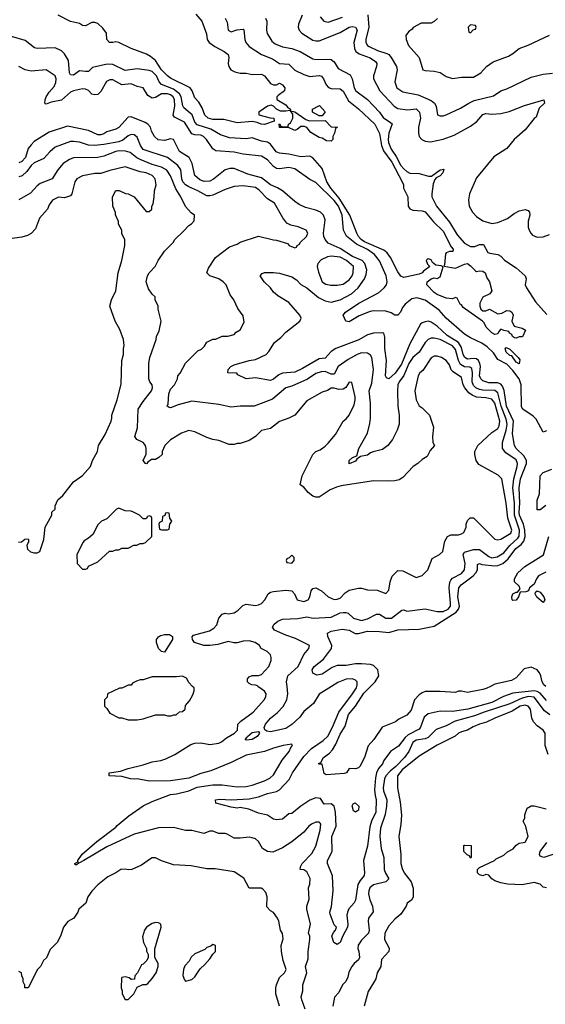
# Model space of a CAD drawing. Header units: inches. Extents: x 2348352 to 2479776, y 460422 to 613655.
# Tile 365 of 590: x 2423895 to 2427363, y 527901 to 534400. Entities that reach past the tile are written whole.
import ezdxf

# ---------------------------------------------------------------- set-up
doc = ezdxf.new("R2010")
doc.units = ezdxf.units.IN
doc.header["$MEASUREMENT"] = 0
doc.layers.add('C4522', color=7, linetype='Continuous')
doc.layers.add('C4523', color=7, linetype='Continuous')

msp = doc.modelspace()

# ---------------------------------------------------------------- linework, layer by layer
at = {"layer": 'C4522', "color": 4}
for points, elevation in [([(2425779, 527870), (2425756, 527930), (2425752.7, 527950), (2425762.7, 527990), (2425763.7, 528030), (2425789.3, 528110), (2425781.2, 528150), (2425798.6, 528201.4), (2425799.3, 528250), (2425809.2, 528330), (2425809, 528350), (2425801.2, 528370), (2425813.2, 528430), (2425789, 528530), (2425789.2, 528550), (2425804.7, 528595.3), (2425801.2, 528670), (2425810, 528694), (2425812.3, 528732.3), (2425790, 528775.3), (2425770, 528788.7), (2425746, 528790), (2425748, 528808), (2425759, 528830), (2425823.3, 528896.7), (2425850, 528944.7), (2425878.4, 529050), (2425882.7, 529090), (2425877.6, 529097.6), (2425870, 529102.7), (2425850, 529102.9), (2425820.7, 529090), (2425803.2, 529076.8), (2425770, 529037), (2425690, 528972.7), (2425630, 528933.2), (2425565.6, 528905.6), (2425529.2, 528909.2), (2425498, 528930), (2425470, 528975.3), (2425450, 528994), (2425430, 529001.2), (2425410, 529005.2), (2425350, 528997.2), (2425310, 528999), (2425264.7, 529024.7), (2425250, 529029), (2425210, 529029), (2425170, 529045.2), (2425150, 529045.2), (2425110, 529029.5), (2425031.1, 529048.9), (2424990, 529049), (2424910, 529069), (2424810, 529066), (2424650, 529025.2), (2424470, 528940.9), (2424318, 528850), (2424290, 528835.3), (2424282, 528838), (2424282, 528830), (2424270, 528822), (2424262, 528822), (2424258, 528830), (2424279, 528841), (2424279, 528850), (2424308, 528892), (2424403.3, 528976.7), (2424528.7, 529070), (2424538, 529082), (2424615.5, 529144.5), (2424710, 529211), (2424770, 529241), (2424890, 529286.8), (2424930, 529290.8), (2425010, 529311), (2425066, 529334), (2425170, 529350.7), (2425230, 529350.5), (2425330, 529337.6), (2425390, 529338.7), (2425430, 529346.7), (2425510, 529377.1), (2425545.8, 529394.2), (2425570, 529416), (2425627.5, 529512.5), (2425674, 529570), (2425683.1, 529596.9), (2425695.3, 529610), (2425690, 529618), (2425634, 529610), (2425570, 529592.3), (2425510, 529569.4), (2425390, 529545.2), (2425290, 529497.2), (2425156.8, 529443.2), (2425090, 529424), (2425010, 529394), (2424890, 529376), (2424750, 529374.5), (2424670, 529389.3), (2424650, 529386.6), (2424626, 529390), (2424570, 529404), (2424486, 529410), (2424486, 529430), (2424559.3, 529440.7), (2424610, 529458.8), (2424710, 529481), (2424770, 529502.8), (2424826, 529510), (2424858.6, 529521.4), (2424918, 529550), (2425024.7, 529615.3), (2425050, 529626), (2425090, 529627.3), (2425150, 529615.5), (2425210, 529626), (2425226.5, 529633.5), (2425259.4, 529660.6), (2425313.2, 529690), (2425332.7, 529710), (2425334, 529750), (2425353.2, 529770), (2425436, 529830), (2425509, 529910), (2425519, 529930), (2425522, 529950), (2425510, 529968), (2425467.3, 530000)], 72), ([(2424594, 530000), (2424570, 529988), (2424552.7, 529987.3), (2424474, 529950), (2424471.6, 529928.4), (2424454, 529910), (2424454, 529870), (2424470, 529854), (2424490, 529822), (2424550, 529792), (2424570, 529791.3), (2424610, 529778), (2424670, 529778), (2424710, 529786), (2424790, 529811.3), (2424850, 529811.3), (2424870, 529804.7), (2424894.6, 529805.4), (2424912.7, 529812.7), (2424927.3, 529812.7), (2424950, 529832), (2424970, 529834), (2424986, 529850), (2424990, 529874), (2425016.4, 529903.6), (2425036.4, 529943.6), (2425046, 529970), (2425046, 529990), (2425036, 530000)], 76), ([(2427370, 529906), (2427330, 529955.4), (2427310, 529966.2), (2427289.8, 529969.8), (2427150, 529955.1), (2427087.3, 529932.7), (2427010, 529893), (2426852, 529850), (2426750, 529834), (2426670, 529837.2), (2426590, 529819.3), (2426563.7, 529796.3), (2426540.4, 529730), (2426530, 529717), (2426459.2, 529680.8), (2426438, 529662), (2426395.4, 529604.6), (2426342, 529570), (2426298.8, 529510), (2426290, 529489), (2426262.8, 529457.2), (2426250.3, 529429.7), (2426242.8, 529397.2), (2426237, 529317), (2426239.9, 529279.9), (2426248, 529250), (2426244, 529170), (2426217.1, 529110), (2426206.2, 529073.8), (2426190, 528946), (2426162.8, 528850), (2426170.8, 528770), (2426167.5, 528752.5), (2426140.6, 528719.4), (2426127.2, 528692.8), (2426110, 528588), (2426101, 528570), (2426067.7, 528532.3), (2426057.3, 528510), (2426053.4, 528490), (2426060.7, 528430), (2426058.8, 528410), (2426027.1, 528352.9), (2426010, 528308.7), (2425990, 528295.3), (2425968.7, 528310), (2425955.3, 528350), (2425964.7, 528375.3), (2425978, 528390), (2425986, 528410), (2425970, 528426), (2425944, 528496), (2425942, 528510), (2425952.5, 528547.5), (2425964.5, 528650), (2425958, 528750), (2425926, 528830), (2425926.6, 528850), (2425956.2, 528910), (2425954, 529010), (2425982.7, 529077.3), (2425978, 529170), (2425969, 529210), (2425950, 529225.2), (2425903.1, 529223.1), (2425880.4, 529260.4), (2425850, 529265.2), (2425810, 529249.3), (2425750, 529209.3), (2425690, 529161.2), (2425670, 529159), (2425630, 529124), (2425590, 529119), (2425570, 529124), (2425529.1, 529149.1), (2425470, 529164), (2425406, 529190), (2425350, 529199.3), (2425330, 529196), (2425290, 529202.7), (2425190, 529229), (2425188, 529250), (2425215.9, 529255.9), (2425290, 529250.7), (2425410, 529258), (2425470, 529270.6), (2425530, 529293.4), (2425590, 529306.8), (2425610, 529316), (2425674, 529386), (2425695.1, 529430), (2425770, 529537.3), (2425821.2, 529590), (2425897.4, 529642.6), (2425928.1, 529671.9), (2425958.4, 529730), (2426000.7, 529830), (2426091.8, 529950), (2426117, 529990), (2426119.8, 530000)], 68), ([(2425952.5, 530000), (2425870, 529949), (2425833, 529887), (2425770, 529833.6), (2425743.1, 529796.9), (2425690, 529747.3), (2425650, 529721.6), (2425550, 529699.3), (2425524.7, 529704.7), (2425513.6, 529713.6), (2425508.7, 529728.7), (2425517.2, 529750), (2425549.7, 529790.3), (2425594, 529826), (2425634, 529866), (2425658, 529910), (2425665.1, 529950), (2425658.9, 530000)], 68), ([(2427001, 530000), (2426973.7, 529986.3), (2426950, 529979.5), (2426850, 529959), (2426810, 529968.7), (2426790, 529968.7), (2426770, 529959), (2426670, 529967), (2426570, 529965.1), (2426550, 529956.9), (2426530, 529942.9), (2426500.5, 529910), (2426477.3, 529842.7), (2426450, 529809), (2426396.9, 529783.1), (2426374.4, 529765.6), (2426286, 529730), (2426231.3, 529650), (2426193.4, 529606.6), (2426170.4, 529529.6), (2426138.8, 529470), (2426130, 529462.7), (2426110, 529456), (2426070, 529458), (2426051.3, 529430), (2426036.3, 529423.7), (2425916.4, 529416.4), (2425904, 529424), (2425890, 529486), (2425870, 529486), (2425866, 529490), (2425882, 529498), (2425899, 529530), (2425940.2, 529559.8), (2425958, 529582), (2425981.2, 529618.8), (2426010, 529684), (2426043.5, 529736.5), (2426065.4, 529814.6), (2426110.7, 529869.3), (2426165.2, 529954.8), (2426210.7, 530000)], 64), ([(2427392.8, 529812.8), (2427358.3, 529838.3), (2427290, 529929.6), (2427252.5, 529932.5), (2427210, 529922.6), (2427130, 529883.9), (2426958.8, 529830), (2426895.3, 529804.7), (2426769.1, 529770.9), (2426710, 529739.6), (2426643.9, 529716.1), (2426590, 529662), (2426570, 529654), (2426510, 529643.7), (2426490, 529629), (2426461.6, 529570), (2426434.4, 529530), (2426377, 529470), (2426339.5, 529440.5), (2426310.4, 529410), (2426301.3, 529390), (2426294, 529330), (2426295.3, 529310), (2426316.5, 529250), (2426316, 529210), (2426306.7, 529153.3), (2426276.7, 529063.3), (2426270.4, 529010), (2426280.5, 528930), (2426297.1, 528870), (2426300.7, 528790), (2426307.7, 528767.7), (2426331.3, 528730), (2426310, 528709), (2426230, 528689.4), (2426205.5, 528670), (2426198, 528650), (2426197.1, 528630), (2426205.5, 528590), (2426223, 528550), (2426227.5, 528512.5), (2426197.3, 528470), (2426194, 528450), (2426201, 528390), (2426196, 528370), (2426150, 528325.2), (2426128.3, 528291.7), (2426126, 528270), (2426133, 528250), (2426136.3, 528210), (2426130, 528195.3), (2426101, 528170), (2426086, 528150), (2426067.5, 528112.5), (2426059.8, 528080.2), (2426047.3, 528052.7), (2426026, 528030), (2426001, 527979), (2425971.1, 527948.9), (2425961, 527890)], 72), ([(2427382, 529550), (2427362.9, 529610), (2427362, 529690), (2427349, 529710), (2427310, 529739.3), (2427286.2, 529766.2), (2427275.1, 529790), (2427266, 529850), (2427250, 529869.2), (2427230, 529875.1), (2427198, 529870), (2427144.2, 529835.8), (2427029.1, 529790.9), (2426976.2, 529763.8), (2426929, 529751), (2426887.4, 529732.6), (2426850.3, 529709.7), (2426810, 529699.5), (2426791, 529690), (2426768.2, 529671.8), (2426650, 529612), (2426530, 529539.6), (2426418.4, 529450), (2426388.2, 529410), (2426387.3, 529330), (2426405.4, 529234.6), (2426414, 529150), (2426410.7, 529090), (2426397.3, 529010), (2426410.7, 528890), (2426410.8, 528830), (2426418, 528798), (2426431, 528770), (2426478, 528710), (2426491.6, 528668.4), (2426491.3, 528610), (2426482, 528590), (2426451.1, 528568.9), (2426444.7, 528550), (2426410, 528495.3), (2426370, 528464), (2426330, 528419), (2426304, 528370), (2426302, 528330), (2426332.5, 528272.5), (2426330.6, 528250), (2426282.4, 528197.6), (2426278, 528150), (2426254, 528110), (2426244, 528070), (2426230, 528042), (2426194.9, 527985.1), (2426167.3, 527890)], 76), ([(2427370, 528669), (2427350, 528675.3), (2427330, 528694), (2427290, 528705.2), (2427210, 528689.2), (2427114.6, 528694.6), (2427070, 528702), (2427030, 528715.3), (2427009.3, 528729.3), (2426990, 528753.2), (2426970, 528757.2), (2426950, 528749), (2426930, 528755.3), (2426915.3, 528770), (2426915.3, 528790), (2426930, 528804.7), (2427028, 528850), (2427039, 528861), (2427090, 528886), (2427112.9, 528907.1), (2427152, 528928), (2427170, 528951.3), (2427190, 528964.7), (2427230, 528971), (2427249.2, 529010), (2427234.6, 529074.6), (2427218, 529110), (2427228, 529130), (2427228.9, 529151.1), (2427243.1, 529196.9), (2427268.9, 529211.1), (2427290, 529211.3), (2427368.4, 529191.6)], 76), ([(2427425.2, 528894.8), (2427354, 528870), (2427330, 528878), (2427324, 528890), (2427329, 528910), (2427374, 528970)], 72), ([(2425608.7, 527890), (2425584, 527970), (2425584, 528010), (2425589, 528030), (2425610, 528078), (2425642, 528110), (2425653.2, 528130), (2425633.2, 528190), (2425622.7, 528250), (2425621.2, 528290), (2425633.6, 528333.6), (2425629.1, 528369.1), (2425615.3, 528390), (2425604, 528450), (2425595.3, 528470), (2425570, 528508), (2425550, 528518), (2425525.6, 528545.6), (2425529, 528610), (2425519.3, 528639.3), (2425500.4, 528660.4), (2425488.4, 528668.4), (2425410, 528668), (2425372.9, 528732.9), (2425310, 528775.3), (2425185.4, 528794.6), (2425130, 528795.3), (2425025.4, 528814.6), (2424910, 528822), (2424830, 528848), (2424790, 528868), (2424770, 528868), (2424758, 528862), (2424699.8, 528820.2), (2424634, 528790), (2424610, 528788), (2424590, 528794), (2424562, 528790), (2424530, 528768), (2424476.9, 528743.1), (2424410.9, 528689.1), (2424370, 528648), (2424344.7, 528610), (2424330.9, 528569.1), (2424284.7, 528530), (2424278, 528510), (2424252, 528470), (2424211.6, 528448.4), (2424184.7, 528410), (2424164.7, 528350), (2424142, 528310), (2424096.9, 528263.1), (2424070.9, 528209.1), (2424052, 528190), (2424032, 528150), (2424012, 528130), (2423950.7, 528009.3), (2423928.7, 528010), (2423928.4, 528028.4), (2423918, 528050), (2423918, 528070), (2423908, 528090), (2423906, 528110), (2423890, 528118)], 76)]:
    msp.add_lwpolyline(points, dxfattribs=dict(at, elevation=elevation))
for points, elevation in [([(2425390, 529645.2), (2425382, 529650), (2425396.5, 529663.5), (2425397.2, 529670), (2425430, 529695.5), (2425470, 529702), (2425478, 529690), (2425461, 529670), (2425430, 529649.7)], 68), ([(2426110, 529168.7), (2426098, 529178), (2426089.3, 529210.7), (2426096.4, 529223.6), (2426108, 529232), (2426133.4, 529210), (2426130, 529182)], 64), ([(2426870, 528866), (2426862, 528882), (2426847.3, 528887.3), (2426826, 528910), (2426826, 528950), (2426830, 528952), (2426874, 528950), (2426874, 528870)], 76), ([(2424790, 528442), (2424770, 528435.3), (2424732, 528410), (2424718, 528390), (2424706.4, 528346.4), (2424712, 528310), (2424732, 528270), (2424732.7, 528252.7), (2424742, 528230), (2424742, 528210), (2424734, 528190), (2424710, 528166), (2424698, 528162), (2424671.6, 528108.4), (2424654, 528090), (2424652.7, 528067.3), (2424630, 528066), (2424616.4, 528076.4), (2424590, 528082), (2424570, 528078), (2424566.8, 528073.2), (2424564.7, 528010), (2424572, 527990), (2424572, 527970), (2424590, 527934), (2424610, 527934), (2424648, 527970), (2424670, 528014), (2424708.4, 528031.6), (2424730, 528032), (2424740.4, 528039.6), (2424770, 528072), (2424795.3, 528110), (2424808, 528150), (2424808, 528170), (2424786, 528210), (2424787.3, 528267.3), (2424828, 528410), (2424826, 528430), (2424810, 528438)], 84), ([(2425170, 528295.3), (2425156, 528284), (2425130, 528275.3), (2425116, 528264), (2425050, 528234), (2425027.5, 528212.5), (2425014, 528186), (2424984.5, 528155.5), (2424976, 528130), (2424972, 528092), (2424982, 528062), (2424990, 528054), (2425030, 528064.7), (2425050, 528082), (2425085.2, 528134.8), (2425116.5, 528163.5), (2425150, 528202), (2425168.7, 528231.3), (2425188, 528250), (2425186, 528290)], 84)]:
    msp.add_lwpolyline(points, close=True, dxfattribs=dict(at, elevation=elevation))
at = {"layer": 'C4523', "color": 4}
for points, elevation in [([(2425250.8, 534410), (2425263.5, 534383.5), (2425271.3, 534330), (2425290, 534318.8), (2425327.8, 534332.2), (2425370, 534338), (2425374, 534334), (2425381.6, 534270), (2425388.2, 534250), (2425410, 534224), (2425490.6, 534170.6), (2425562, 534142), (2425610, 534110.7), (2425670, 534106.8), (2425710, 534066.8), (2425770, 534037.3), (2425810, 534024.9), (2425870, 534030.7), (2425887.3, 534027.3), (2425900.7, 534010), (2425916.3, 533970), (2425932.3, 533952.3), (2425950, 533945.3), (2426010, 533943), (2426028.7, 533928.7), (2426064.7, 533864.7), (2426131.5, 533811.5), (2426237.6, 533710), (2426268.7, 533648.7), (2426282, 533570), (2426294.8, 533534.8), (2426350, 533460.5), (2426419.1, 533330), (2426427.3, 533310), (2426428.3, 533288.3), (2426456.3, 533230), (2426458, 533170), (2426470, 533152), (2426490, 533142.8), (2426550, 533138.8), (2426570, 533130.8), (2426626.2, 533066.2), (2426690, 533004.7), (2426741.1, 532901.1), (2426755.3, 532884.7), (2426754, 532870), (2426730, 532869), (2426710, 532862), (2426704.5, 532855.5), (2426698.8, 532781.2), (2426694, 532774), (2426770, 532761), (2426830, 532786.8), (2426850, 532790.6), (2426870, 532776), (2426902, 532742), (2426910, 532738), (2426930, 532742.8), (2426950, 532740.7), (2426966, 532730), (2426977.3, 532697.3), (2426994.8, 532670), (2427010.5, 532610), (2426998, 532590), (2426951.3, 532568.7), (2426943.6, 532556.4), (2426931.3, 532528.7), (2426931, 532510), (2426938.8, 532490), (2426950, 532478.8), (2426970, 532478.8), (2426994, 532490), (2427050, 532458), (2427076.5, 532463.5), (2427110, 532481), (2427130, 532478), (2427142, 532470), (2427152, 532450), (2427142, 532410), (2427158, 532378), (2427210, 532364.7), (2427232, 532350), (2427212.7, 532307.3), (2427190, 532306), (2427170, 532298), (2427160.4, 532300.4), (2427146, 532310), (2427142, 532322), (2427126, 532330), (2427122, 532342), (2427090, 532348), (2427070, 532358), (2427056.9, 532343.1), (2427050, 532326), (2427030, 532322), (2427010, 532334), (2426974, 532370), (2426959.3, 532399.3), (2426949, 532410), (2426820.9, 532500.9), (2426810, 532518), (2426802, 532522), (2426782, 532562), (2426770, 532566), (2426750, 532558), (2426710, 532562), (2426650, 532586), (2426630, 532599), (2426582, 532650), (2426584, 532670), (2426609.5, 532690.5), (2426630, 532696), (2426650, 532691.3), (2426670, 532702), (2426688.9, 532768.9), (2426675.1, 532775.1), (2426640.1, 532780.1), (2426618, 532798), (2426610, 532815.1), (2426590, 532822), (2426582.8, 532817.2), (2426578, 532810), (2426586, 532786), (2426602, 532770), (2426559.1, 532740.9), (2426550, 532729.2), (2426530, 532720.9), (2426430, 532698), (2426410, 532708), (2426390, 532735.3), (2426342, 532830), (2426320.5, 532860.5), (2426298, 532878), (2426170, 532934.8), (2426148.2, 532950), (2426131.1, 532970), (2426119.1, 532990), (2426072.6, 533110), (2426003, 533223), (2425947.9, 533287.9), (2425921.5, 533330), (2425890, 533418), (2425830, 533489.2), (2425810, 533499.3), (2425750, 533495.1), (2425670, 533512.7), (2425610, 533518), (2425588.2, 533528.2), (2425550, 533579), (2425530, 533592.7), (2425490, 533599.3), (2425430, 533620.9), (2425390, 533614.5), (2425280.1, 533620.1), (2425220.1, 533640.1), (2425157, 533677), (2425065.3, 533705.3), (2425050, 533724), (2425032.3, 533772.3), (2424978, 533818), (2424971.5, 533831.5), (2424960.4, 533890), (2424948.4, 533910), (2424910, 533941.5), (2424830, 533972), (2424815.6, 533990), (2424797.6, 534030), (2424770, 534057), (2424750, 534063.7), (2424670, 534075.1), (2424590, 534064.5), (2424510, 534103.7), (2424473.2, 534106.8), (2424375.3, 534084.7), (2424350, 534059), (2424330, 534057.2), (2424290, 534062.7), (2424250, 534034), (2424230, 534035.3), (2424223.7, 534050), (2424216.2, 534130), (2424190, 534174), (2424170, 534194), (2424130, 534213.2), (2424010, 534209.2), (2423993.6, 534213.6), (2423930, 534262), (2423842, 534290)], 52), ([(2425057.5, 534437.5), (2425097.3, 534390), (2425127.1, 534307.1), (2425131.3, 534270), (2425144.7, 534250), (2425182, 534222), (2425244.7, 534190), (2425271, 534170), (2425274.8, 534150), (2425270.8, 534110), (2425274.8, 534090), (2425288, 534068), (2425315.2, 534055.2), (2425350, 534047.7), (2425390, 534047.3), (2425430, 534037.3), (2425490, 534040.5), (2425510.4, 534030.4), (2425550, 533978.8), (2425570, 533970.8), (2425589.1, 533970.9), (2425610, 533981), (2425630, 533971), (2425644.7, 533950), (2425642, 533930), (2425599.6, 533900.4), (2425592, 533890), (2425592.7, 533872.7), (2425650, 533838), (2425662.8, 533822.8), (2425682, 533810), (2425679.6, 533800.4), (2425650, 533795.3), (2425616.4, 533796.4), (2425590, 533808.7), (2425570, 533828.7), (2425555.3, 533835.3), (2425530, 533829.2), (2425472, 533790), (2425472.7, 533772.7), (2425548.4, 533751.6), (2425571.1, 533751.1), (2425574, 533730), (2425510, 533707.3), (2425488, 533710), (2425462, 533722), (2425430, 533729), (2425330, 533719.5), (2425241.2, 533741.2), (2425170, 533741.6), (2425139, 533750), (2425116, 533770), (2425098.9, 533818.9), (2425076.2, 533856.2), (2425050, 533884), (2425033.2, 533930), (2425019, 533950), (2424890, 534014), (2424870, 534029.6), (2424831.5, 534070), (2424791, 534131), (2424758, 534158), (2424732.1, 534172.1), (2424629.5, 534209.5), (2424550, 534248.7), (2424530, 534254), (2424510, 534249), (2424488, 534250), (2424469.2, 534269.2), (2424468.7, 534310), (2424443.2, 534343.2), (2424410, 534374), (2424390, 534381.2), (2424370, 534381.2), (2424330, 534359), (2424310, 534362), (2424290, 534375.3), (2424230, 534389), (2424149.1, 534429.1)], 48), ([(2425518, 534410), (2425526, 534390), (2425522.8, 534330), (2425528.1, 534308.1), (2425558.7, 534258.7), (2425581.3, 534241.3), (2425630, 534220.3), (2425690, 534210.4), (2425744.7, 534190), (2425830, 534142), (2425850, 534137), (2425920.5, 534140.5), (2425950, 534137.3), (2425970, 534122.8), (2425997.1, 534077.1), (2426075.1, 534035.1), (2426088.2, 534010), (2426102, 533950), (2426112.7, 533930), (2426190, 533873), (2426268.6, 533788.6), (2426293.4, 533753.4), (2426342.4, 533722.4), (2426351.9, 533711.9), (2426331.5, 533650), (2426325.5, 533610), (2426327.9, 533590), (2426345.9, 533545.9), (2426378.1, 533498.1), (2426410, 533438.4), (2426430, 533416.4), (2426450, 533397.1), (2426470, 533386.4), (2426530, 533384), (2426592.5, 533367.5), (2426612.7, 533367.3), (2426669.2, 533410), (2426692.8, 533412.8), (2426686.8, 533390), (2426670.4, 533370), (2426643, 533357), (2426634.6, 533345.4), (2426624.1, 533315.9), (2426613.4, 533250), (2426615.5, 533230), (2426644.4, 533170), (2426730, 533063), (2426781.1, 532981.1), (2426830, 532926), (2426870, 532902), (2426897.1, 532902.9), (2426930, 532916.4), (2426955.2, 532915.2), (2426984.5, 532864.5), (2426998, 532858), (2427050, 532850.6), (2427070, 532838.8), (2427093.4, 532813.4), (2427170, 532762.8), (2427231, 532710), (2427236, 532690), (2427231.1, 532651.1), (2427238, 532630), (2427298, 532538), (2427373.7, 532453.7)], 56), ([(2425759.3, 534430), (2425735.5, 534370), (2425733.4, 534350), (2425739.1, 534330), (2425757.3, 534310), (2425830, 534264.6), (2425850, 534259.5), (2425870, 534261.1), (2426010, 534314.9), (2426070, 534351.7), (2426090, 534354.9), (2426110.7, 534350), (2426121.6, 534330), (2426099.3, 534250), (2426103.8, 534210), (2426113, 534190), (2426133.9, 534173.9), (2426208, 534148), (2426243.4, 534123.4), (2426250.6, 534110), (2426248.5, 534090), (2426228.5, 534030), (2426228.5, 534010), (2426272, 533930), (2426364.9, 533830), (2426390, 533814.9), (2426454, 533806), (2426510, 533812.7), (2426534, 533790), (2426539.1, 533750), (2426526.4, 533690), (2426525.5, 533650), (2426530.7, 533630), (2426548.3, 533608.3), (2426570, 533597.3), (2426606.3, 533593.7), (2426690, 533610.7), (2426762, 533638), (2426870, 533696.3), (2426911.7, 533728.3), (2426950, 533774), (2426970, 533780.7), (2427010, 533777.3), (2427070, 533780.7), (2427125.6, 533794.4), (2427226.8, 533833.2), (2427354, 533870), (2427358, 533850), (2427323.4, 533816.6), (2427303.5, 533756.5), (2427290, 533748.7), (2427230, 533674), (2427158.8, 533610), (2427110, 533549), (2427024.1, 533495.9), (2426910, 533357.2), (2426862, 533250), (2426856.3, 533210), (2426860.7, 533170), (2426882.8, 533130), (2426910, 533100.7), (2426950, 533073.4), (2427010, 533054), (2427050, 533062.4), (2427112.7, 533087.3), (2427158.6, 533121.4), (2427190, 533138), (2427230, 533146.8), (2427250, 533141), (2427258.8, 533130), (2427260.7, 533110), (2427250.6, 533069.4), (2427250.7, 533030), (2427257.3, 533010), (2427266.8, 532990), (2427278.5, 532978.5), (2427310, 532964.9), (2427350, 532967.7), (2427390, 532982)], 64), ([(2425878, 534418), (2425902, 534390), (2425930, 534384), (2426024.1, 534415.9)], 68), ([(2426191.3, 534431.3), (2426199.5, 534350), (2426178, 534270), (2426179.1, 534250), (2426190.4, 534230.4), (2426202, 534222), (2426255.8, 534195.8), (2426317.5, 534177.5), (2426330.6, 534170), (2426345.5, 534150), (2426381, 534090), (2426386, 534070), (2426370.8, 533990), (2426382.8, 533950), (2426424.1, 533924.1), (2426523.5, 533903.5), (2426610, 533866.8), (2426631, 533850), (2426644, 533830), (2426651.3, 533771.3), (2426670, 533764.7), (2426690, 533766), (2426710, 533771), (2426804.7, 533815.3), (2426858, 533850), (2426894.2, 533865.8), (2427021.5, 533898.5), (2427070, 533930.8), (2427110, 533944), (2427270, 534021), (2427350, 534041), (2427410, 534046)], 68), ([(2426651.1, 534408.9), (2426630, 534388), (2426610, 534378), (2426543.6, 534376.4), (2426491.6, 534348.4), (2426483.6, 534336.4), (2426459.6, 534320.4), (2426443.6, 534296.4), (2426444.7, 534270), (2426461, 534230), (2426530.5, 534150.5), (2426554, 534070), (2426570, 534064.7), (2426630, 534061), (2426670, 534051), (2426710, 534024.7), (2426750, 534012), (2426810, 534021), (2426890, 534021), (2426938, 534050), (2426975.3, 534090), (2427018.6, 534121.4), (2427120.2, 534159.8), (2427150, 534176), (2427190, 534210.8), (2427250, 534230.8), (2427390, 534298)], 72), ([(2427370, 531686), (2427350, 531678), (2427302.7, 531762.7), (2427283.7, 531783.7), (2427216, 531830), (2427205.2, 531845.2), (2427203, 531990), (2427189.7, 532030), (2427150, 532083.6), (2427110, 532127.3), (2427050, 532157), (2427021.7, 532201.7), (2426980, 532240), (2426945.3, 532265.3), (2426870, 532299.7), (2426830, 532325.3), (2426710, 532429.7), (2426663.6, 532483.6), (2426570, 532547.8), (2426515.9, 532564.1), (2426482.8, 532557.2), (2426437.6, 532522.4), (2426420.3, 532499.7), (2426407.3, 532470), (2426390, 532449), (2426370, 532449.2), (2426346, 532466), (2426310, 532477), (2426230, 532477.6), (2426207, 532473), (2426134.7, 532445.3), (2426070, 532406), (2426048, 532410), (2426029, 532449), (2426044, 532470), (2426132, 532530), (2426263.3, 532596.7), (2426300.5, 532630), (2426316.3, 532650), (2426319.7, 532670), (2426313, 532710), (2426268.7, 532808.7), (2426236.9, 532850), (2426190, 532882.7), (2426118.2, 532918.2), (2426051.1, 532971.1), (2426031.8, 533010), (2426021.7, 533110), (2425997.8, 533170), (2425970, 533206.9), (2425850, 533326), (2425810, 533346), (2425710, 533415.6), (2425670, 533423.6), (2425610, 533415.6), (2425590, 533418.4), (2425570, 533431.8), (2425530, 533474), (2425490, 533499.5), (2425370, 533511.6), (2425310, 533525.1), (2425190, 533534.5), (2425170, 533547), (2425128.3, 533608.3), (2425108.4, 533628.4), (2425090, 533636.9), (2425050, 533639.8), (2425030, 533647.4), (2424983.1, 533723.1), (2424915.8, 533755.8), (2424907.4, 533770), (2424918.7, 533830), (2424917.3, 533870), (2424907.8, 533890), (2424890, 533904), (2424870, 533910.9), (2424830, 533909.7), (2424790, 533885.6), (2424770, 533882.9), (2424740.5, 533900.5), (2424709.5, 533949.5), (2424670, 533959.5), (2424630, 533976.2), (2424570, 533969.6), (2424510, 534002), (2424490, 534003.7), (2424468.7, 533991.3), (2424430, 533925.2), (2424410, 533907), (2424390, 533903.7), (2424370, 533909.4), (2424350, 533933.2), (2424330, 533941.2), (2424310, 533942.7), (2424250, 533929.4), (2424230, 533920.7), (2424170, 533869.7), (2424103.4, 533856.6), (2424070, 533842.7), (2424065.1, 533845.1), (2424061.2, 533850), (2424062, 533870), (2424069.6, 533890), (2424090, 533922), (2424121.7, 533958.3), (2424134, 533986), (2424135.6, 534010), (2424129.5, 534029.5), (2424070, 534069.2), (2423970, 534060.9), (2423930, 534069.3), (2423888.7, 534090)], 56), ([(2426210.7, 530000), (2426240.9, 530030), (2426265.2, 530070), (2426257.2, 530110), (2426230, 530137.2), (2426210, 530143.7), (2426150, 530149.6), (2426110, 530147.6), (2426050, 530136.9), (2425990, 530137), (2425956.5, 530123.5), (2425890, 530079.3), (2425854.6, 530074.6), (2425830, 530088), (2425825.2, 530110), (2425839, 530130), (2425899.7, 530180.3), (2425952.3, 530250), (2425955.1, 530270), (2425929.3, 530330), (2425925.2, 530350), (2425950, 530364), (2426023.7, 530376.3), (2426070, 530370.5), (2426108.3, 530348.3), (2426130, 530347.7), (2426190, 530363.8), (2426270, 530363), (2426330, 530356.3), (2426390, 530372.4), (2426530, 530378), (2426630, 530397.4), (2426775.8, 530490), (2426791.1, 530510), (2426796, 530530), (2426785.7, 530590), (2426791.6, 530650), (2426807.3, 530670), (2426887.3, 530730), (2426905.1, 530750), (2426915.1, 530770), (2426916.4, 530803.6), (2426929.3, 530810.7), (2426943.4, 530803.4), (2427030, 530795.8), (2427050, 530797.3), (2427083.7, 530810), (2427118.6, 530841.4), (2427169.7, 530910), (2427203, 530937), (2427221.2, 530958.8), (2427229.8, 530990), (2427227.2, 531030), (2427218.4, 531070), (2427193.1, 531130), (2427190.9, 531150), (2427194.2, 531210), (2427190.9, 531310), (2427200.4, 531370), (2427238, 531470), (2427238, 531490), (2427222, 531522), (2427172, 531570), (2427159.5, 531590), (2427147, 531667), (2427152.3, 531750), (2427107.7, 531850), (2427092.8, 531952.8), (2427081.4, 531981.4), (2427070, 531993.3), (2427050, 532002.6), (2426990, 532002.6), (2426950, 532016.2), (2426937.6, 532030), (2426929.8, 532049.8), (2426935.3, 532110), (2426932.1, 532130), (2426922.6, 532150), (2426910, 532161), (2426890, 532163.9), (2426850, 532160.4), (2426832, 532170), (2426822, 532190), (2426810, 532237), (2426789.8, 532269.8), (2426716.4, 532316.4), (2426650, 532376.9), (2426610, 532403.7), (2426590, 532409.3), (2426570, 532406), (2426550, 532399.3), (2426538.8, 532390), (2426470, 532261.2), (2426413.2, 532126.8), (2426373, 532067), (2426330, 532029.4), (2426315.5, 532035.5), (2426309.7, 532049.7), (2426315.3, 532150), (2426304.5, 532230), (2426305.2, 532305.2), (2426298, 532330), (2426290, 532333.2), (2426230, 532332), (2426190, 532320.9), (2426131.9, 532288.1), (2425981, 532230), (2425950, 532209.3), (2425910, 532166.6), (2425870, 532161.6), (2425762, 532098), (2425710, 532074.5), (2425630, 532067), (2425605.1, 532054.9), (2425570, 532026.6), (2425550, 532019.3), (2425450, 532037.2), (2425389.1, 532029.1), (2425335.3, 532055.3), (2425327.3, 532067.3), (2425268, 532070), (2425270, 532092), (2425288, 532110), (2425310, 532121), (2425409.5, 532150.5), (2425450, 532157.3), (2425522, 532190), (2425539, 532210), (2425575.3, 532270), (2425618.4, 532301.6), (2425650, 532337.3), (2425742.7, 532410), (2425752.7, 532430), (2425744, 532450), (2425670, 532534), (2425598, 532578), (2425570, 532602), (2425549, 532630), (2425509, 532670), (2425482, 532710), (2425494.6, 532725.4), (2425510, 532731), (2425570, 532731), (2425610, 532726), (2425690, 532702.8), (2425722.5, 532682.5), (2425750, 532651.3), (2425790, 532630.8), (2425867.1, 532567.1), (2425910, 532544), (2425950, 532535.5), (2426010, 532550.4), (2426083.7, 532590), (2426127.3, 532630), (2426169.6, 532690), (2426181.1, 532718.9), (2426185.1, 532750), (2426173.3, 532790), (2426155.8, 532810), (2426090, 532837.8), (2426010, 532890.9), (2425930, 532925.6), (2425909.8, 532949.8), (2425901.6, 532970), (2425900.5, 532990), (2425910, 533078), (2425898.7, 533110), (2425880.9, 533130), (2425850, 533143.6), (2425780.5, 533160.5), (2425739.7, 533179.7), (2425710, 533199.5), (2425629.5, 533270), (2425595.1, 533290), (2425549, 533309), (2425490, 533355.8), (2425399.6, 533379.6), (2425310, 533418), (2425281.3, 533418.7), (2425250, 533409.4), (2425172.7, 533347.3), (2425150, 533334.3), (2425112.6, 533332.6), (2425083.5, 533343.5), (2425051.6, 533371.6), (2425033.3, 533450), (2425012.3, 533490), (2424949.3, 533530), (2424910, 533608.7), (2424890, 533612.7), (2424850, 533602), (2424807.6, 533607.6), (2424784, 533630), (2424764.8, 533664.8), (2424757.2, 533690), (2424741.2, 533710), (2424722, 533722), (2424630, 533759.5), (2424610, 533756), (2424550, 533689.4), (2424530, 533678), (2424470, 533659.5), (2424450, 533645.6), (2424430, 533639.6), (2424410, 533639.6), (2424350, 533669.4), (2424210, 533698), (2424090, 533658), (2423990, 533595.1), (2423970, 533575.1), (2423950.3, 533549.7), (2423934, 533490), (2423910, 533464.5), (2423890, 533456.2)], 64), ([(2425658.9, 530000), (2425655.1, 530030), (2425663.7, 530070), (2425732.3, 530130), (2425769, 530210), (2425802, 530250), (2425808, 530270), (2425715.8, 530315.8), (2425650, 530337.6), (2425575.3, 530370), (2425562, 530390), (2425573.2, 530410), (2425599, 530430), (2425630, 530442.8), (2425730, 530447.3), (2425790, 530458.8), (2425830.7, 530450.7), (2425950, 530457.1), (2426010, 530486), (2426030, 530488.2), (2426047.9, 530487.9), (2426062, 530482), (2426098, 530450), (2426150, 530434.9), (2426190, 530444.9), (2426250, 530476.3), (2426270, 530477.3), (2426310, 530450.7), (2426349.3, 530450.7), (2426416.4, 530503.6), (2426430, 530504.7), (2426450, 530496), (2426570, 530511), (2426650, 530493.4), (2426690, 530493), (2426722.7, 530510), (2426736.9, 530530), (2426738.7, 530550), (2426729.6, 530650), (2426733.4, 530686.6), (2426739.6, 530700.4), (2426750, 530714), (2426810, 530743.8), (2426829.5, 530770), (2426833.3, 530810), (2426820.9, 530870), (2426830, 530886), (2426890, 530903), (2426930, 530903.8), (2426990, 530856.4), (2427010, 530848.9), (2427046.2, 530853.8), (2427090, 530881.6), (2427129.7, 530930), (2427182.2, 530977.8), (2427189.8, 530990.2), (2427192.4, 531030), (2427159.8, 531130), (2427159, 531210), (2427149.8, 531310), (2427155.8, 531370), (2427177.7, 531450), (2427178.9, 531470), (2427170, 531494), (2427101.8, 531541.8), (2427081.6, 531570), (2427080.5, 531610), (2427104.8, 531690), (2427110.7, 531730.7), (2427104.4, 531764.4), (2427071.4, 531850), (2427050, 531936.2), (2427030, 531952.4), (2426950, 531954.5), (2426930, 531959.2), (2426905.6, 531970), (2426890, 531985.6), (2426879.7, 532010), (2426883.1, 532070), (2426877.3, 532097.2), (2426866, 532106), (2426829.8, 532109.8), (2426804.4, 532124.4), (2426789.8, 532149.8), (2426770, 532223.7), (2426750, 532247.8), (2426670, 532289.5), (2426630, 532297), (2426610, 532297), (2426590.4, 532289.6), (2426570, 532269.3), (2426530, 532206), (2426488.2, 532170), (2426463.1, 532130), (2426428.8, 532051.2), (2426399.1, 532010), (2426390.6, 531990), (2426387.3, 531950), (2426390.6, 531850), (2426398.8, 531790), (2426398.8, 531730), (2426386.8, 531690), (2426356, 531630), (2426324.7, 531590), (2426290, 531564), (2426228.4, 531548.4), (2426210, 531541.2), (2426190, 531526), (2426142.8, 531517.2), (2426119.6, 531500.4), (2426110, 531485.2), (2426070, 531469.2), (2426069, 531490), (2426090, 531510.8), (2426119, 531521), (2426132.7, 531570), (2426189, 531670), (2426205.2, 531734.8), (2426209.4, 531770.6), (2426209.5, 531870), (2426202, 531950), (2426219.1, 532000.9), (2426229.5, 532090.5), (2426219.5, 532170), (2426210, 532185.2), (2426190, 532198), (2426150, 532200.7), (2426121, 532190), (2426062.3, 532157.7), (2425996.3, 532110), (2425970, 532061.2), (2425950, 532060.7), (2425910, 532078), (2425884.2, 532075.8), (2425850, 532064.5), (2425793, 532027), (2425690, 531981.6), (2425650, 531969.4), (2425564.1, 531895.9), (2425442, 531850), (2425350, 531849.6), (2425290, 531842.7), (2425210, 531859.3), (2425030, 531881.2), (2424941.4, 531858.6), (2424890, 531838), (2424880.4, 531840.4), (2424869, 531850), (2424875.3, 531864.7), (2424879, 531930), (2424890, 531962), (2424916, 531990), (2424935.3, 532030), (2424938, 532050), (2424953.6, 532066.4), (2424990, 532134), (2425070, 532214), (2425094.6, 532225.4), (2425114.6, 532245.4), (2425130, 532272), (2425170, 532292), (2425190, 532292), (2425230, 532311.3), (2425268.4, 532311.6), (2425310, 532322), (2425323.1, 532336.9), (2425350, 532354), (2425376.4, 532403.6), (2425370, 532446), (2425334.6, 532494.6), (2425308, 532550), (2425284.7, 532584.7), (2425258, 532650), (2425238, 532670), (2425208, 532690), (2425150, 532708.7), (2425129, 532729), (2425140.2, 532759.8), (2425188, 532830), (2425280.2, 532899.8), (2425330, 532918), (2425350, 532931.3), (2425470, 532971.3), (2425570, 532946), (2425590, 532944.7), (2425662, 532922), (2425674, 532910), (2425710, 532894), (2425722, 532898), (2425726, 532910), (2425742, 532918), (2425746, 532930), (2425788, 532970), (2425795.3, 532990), (2425786, 533010), (2425732.1, 533032.1), (2425683.2, 533043.2), (2425658, 533058), (2425631.9, 533091.9), (2425577.2, 533190), (2425530, 533217.2), (2425475.9, 533275.9), (2425451.7, 533291.7), (2425370, 533302.7), (2425310, 533299.3), (2425250, 533279.5), (2425170, 533240.9), (2425150, 533237), (2425130, 533238.4), (2425070.9, 533270.9), (2425010, 533296.4), (2424989, 533309), (2424971.5, 533330), (2424965.1, 533350), (2424958.4, 533410), (2424938.5, 533438.5), (2424870, 533489.6), (2424710, 533543.7), (2424692.3, 533570), (2424670, 533624), (2424650, 533639.3), (2424630, 533641.2), (2424610, 533632.7), (2424575.8, 533604.2), (2424550, 533593.3), (2424450, 533575.8), (2424390, 533569.6), (2424350, 533571.6), (2424290, 533591.8), (2424250, 533597), (2424230, 533595.1), (2424130, 533558), (2424092.8, 533527.2), (2424055.2, 533484.8), (2423990, 533455.1), (2423970, 533438), (2423941.2, 533398.8), (2423910.4, 533369.6), (2423890, 533363.7)], 68), ([(2425467.3, 530000), (2425463.1, 530003.1), (2425450, 530008.7), (2425426, 530010), (2425410, 530018), (2425398, 530030), (2425398, 530050), (2425410, 530062), (2425430, 530071.3), (2425470, 530072), (2425490, 530078), (2425539, 530130), (2425555.3, 530170), (2425555.3, 530190), (2425548.9, 530208.9), (2425528, 530230), (2425489.1, 530249.1), (2425478, 530270), (2425448, 530290), (2425410, 530299.3), (2425370, 530298), (2425330, 530287.3), (2425307.6, 530287.6), (2425270, 530297), (2425203.1, 530276.9), (2425150.5, 530269.5), (2425110, 530269.4), (2425049.2, 530290), (2425036, 530310), (2425033.6, 530326.4), (2425042.4, 530337.6), (2425146.4, 530366.4), (2425175.5, 530384.5), (2425195.1, 530404.9), (2425209.5, 530450.5), (2425230, 530476), (2425250, 530482.8), (2425270, 530478.8), (2425310, 530486), (2425336.5, 530503.5), (2425366.3, 530533.7), (2425390, 530542.8), (2425450, 530534), (2425470, 530537.3), (2425490, 530547.3), (2425513.2, 530570), (2425535.3, 530610), (2425550, 530621), (2425570, 530626.8), (2425650, 530635.5), (2425690, 530630.6), (2425707.3, 530610), (2425726.8, 530570), (2425770, 530559.1), (2425799, 530570), (2425809.2, 530590), (2425817.2, 530630), (2425830, 530646), (2425849.5, 530650.5), (2425886, 530630), (2425930.5, 530590.5), (2425970, 530574), (2425990, 530574.8), (2426010, 530582.8), (2426042.5, 530617.5), (2426070, 530634), (2426130, 530648), (2426150, 530647.7), (2426190, 530636.3), (2426254.4, 530634.4), (2426310, 530612), (2426330, 530634), (2426339.3, 530690), (2426352.5, 530727.5), (2426390, 530764.7), (2426422, 530762), (2426510, 530718), (2426550, 530732), (2426588, 530770), (2426616.4, 530843.6), (2426666, 530870), (2426686, 530890), (2426701.2, 530958.8), (2426718, 530990), (2426740.2, 530999.8), (2426790, 531001), (2426810, 531006), (2426824.7, 531015.3), (2426842, 531050), (2426842, 531070), (2426850, 531094), (2426868.4, 531111.6), (2426890, 531112), (2427030.9, 530970.9), (2427050, 530966), (2427070, 530971), (2427135.1, 531010), (2427142, 531030), (2427116.2, 531110), (2427105.2, 531210), (2427075.3, 531370), (2427052.7, 531392.7), (2426925.2, 531465.2), (2426908, 531490), (2426898, 531530), (2426898, 531550), (2426918, 531590), (2427010, 531676), (2427050, 531702.8), (2427059.7, 531720.3), (2427062.4, 531750), (2427029.5, 531870), (2427010, 531895.1), (2426970, 531905.1), (2426910, 531909.2), (2426881, 531921), (2426858, 531938), (2426831.1, 531971.1), (2426822, 531990), (2426810, 532039), (2426754.9, 532074.9), (2426742.7, 532090), (2426730, 532122), (2426708.7, 532150), (2426678, 532170), (2426650, 532179), (2426630, 532179), (2426610, 532169), (2426554.4, 532085.6), (2426536, 532070), (2426524, 532050), (2426502.8, 531950), (2426511, 531890), (2426530, 531852), (2426550, 531838), (2426598, 531790), (2426624.7, 531710), (2426618, 531650), (2426622, 531610), (2426632, 531590), (2426603.6, 531556.4), (2426583.6, 531516.4), (2426550, 531498), (2426522, 531470), (2426492, 531450), (2426422, 531378), (2426398, 531362), (2426370, 531355.3), (2426330, 531354), (2426230, 531357.2), (2426016.8, 531323.2), (2425984.5, 531315.5), (2425943.5, 531296.5), (2425870, 531248), (2425850, 531248), (2425830, 531255.3), (2425798.6, 531278.6), (2425770, 531315.3), (2425746, 531330), (2425758, 531390), (2425828.9, 531531.1), (2425849.1, 531550.9), (2425878, 531562), (2425910, 531584.7), (2425930, 531604.7), (2425978.6, 531661.4), (2426028.7, 531750), (2426050, 531764.7), (2426069.4, 531790.6), (2426102.5, 531857.5), (2426109.3, 531890), (2426109.2, 531910), (2426086, 532006), (2426070, 532008), (2426047.3, 531972.7), (2426030, 531961.2), (2426000.2, 531960.2), (2425970, 531969), (2425951.1, 531968.9), (2425926.4, 531953.6), (2425890, 531941.2), (2425790, 531884), (2425710, 531789), (2425670.7, 531769.3), (2425610, 531749), (2425550, 531702), (2425491.1, 531688.9), (2425450, 531648.7), (2425410, 531622), (2425350, 531602), (2425330, 531602), (2425310, 531595.3), (2425276.4, 531596.4), (2425210, 531622), (2425168.9, 531628.9), (2425130, 531642), (2425050, 531679), (2425010, 531689), (2424962, 531670), (2424890, 531628), (2424852, 531590), (2424834, 531550), (2424834, 531530), (2424814, 531510), (2424790, 531498), (2424763.6, 531496.4), (2424739.6, 531480.4), (2424730.9, 531469.1), (2424726, 531470), (2424709, 531490), (2424728.4, 531531.6), (2424728.7, 531570), (2424724, 531590), (2424710, 531608.7), (2424668, 531630), (2424655.3, 531650), (2424672.9, 531707.1), (2424677.2, 531830), (2424710, 531880.7), (2424763.7, 531950), (2424772, 531970), (2424769, 531990), (2424753.2, 532010), (2424746.6, 532030), (2424746, 532134), (2424754, 532170), (2424795.3, 532290), (2424798, 532310), (2424814.6, 532345.4), (2424828, 532410), (2424808, 532490), (2424808, 532510), (2424788, 532550), (2424788, 532570), (2424768.9, 532588.9), (2424744.7, 532624.7), (2424728.7, 532670), (2424738, 532710), (2424748.7, 532730), (2424788.9, 532771.1), (2424808.7, 532810), (2424850, 532872), (2424908, 532930), (2424918, 532950), (2424976.5, 533003.5), (2425010, 533042), (2425028.4, 533051.6), (2425047.3, 533072.7), (2425048, 533110), (2425025.6, 533125.6), (2424990, 533168), (2424959, 533230), (2424924.2, 533284.2), (2424889.5, 533370), (2424866, 533406), (2424830, 533425.6), (2424770, 533444), (2424690, 533476.4), (2424667.3, 533487.3), (2424622.9, 533522.9), (2424592.3, 533532.3), (2424550, 533535.1), (2424530, 533531.1), (2424450, 533498.4), (2424410, 533489.6), (2424250, 533489.3), (2424222.8, 533477.2), (2424182.8, 533450), (2424147.3, 533410), (2424110.3, 533349.7), (2424030, 533318), (2424010, 533302.7), (2423965.5, 533254.5), (2423888.2, 533211.8)], 72), ([(2423888, 530952), (2423907.3, 530952.7), (2423928.4, 530971.6), (2423950, 530974), (2423954, 530970), (2423952.7, 530952.7), (2423942, 530930), (2423945.4, 530905.4), (2423966.8, 530886.8), (2423990, 530881), (2424010, 530881), (2424028, 530890), (2424055.3, 530970), (2424062, 531050), (2424108, 531130), (2424108, 531150), (2424128, 531170), (2424128.9, 531191.1), (2424146, 531230), (2424180.4, 531259.6), (2424249.3, 531350.7), (2424310, 531391.3), (2424362, 531450), (2424375.3, 531490), (2424409, 531550), (2424414, 531590), (2424458.9, 531661.1), (2424499, 531750), (2424504, 531770), (2424502, 531790), (2424539, 531890), (2424564.7, 531995.3), (2424568.7, 532150), (2424579, 532190), (2424579, 532230), (2424584, 532250), (2424579, 532290), (2424555.1, 532355.1), (2424525.2, 532410), (2424489, 532510), (2424501.2, 532550), (2424528.7, 532610), (2424544, 532730), (2424569.3, 532810.7), (2424589, 532910), (2424588.4, 532948.4), (2424570, 532986), (2424568, 533010), (2424548, 533050), (2424547.3, 533067.3), (2424528, 533112), (2424528, 533128), (2424508.9, 533168.9), (2424508, 533230), (2424530, 533272), (2424551.6, 533271.6), (2424592.7, 533252.7), (2424611.6, 533251.6), (2424651.1, 533231.1), (2424730, 533134), (2424750, 533134), (2424766, 533150), (2424766, 533170), (2424774.6, 533185.4), (2424782, 533230), (2424784, 533270), (2424796, 533310), (2424789.2, 533350), (2424770, 533372.3), (2424730, 533389.2), (2424690, 533396), (2424590, 533429), (2424490, 533404), (2424430, 533384), (2424390, 533384), (2424310, 533369), (2424272, 533350), (2424258, 533330), (2424238, 533250), (2424230, 533238), (2424190, 533224), (2424150, 533228.7), (2424110.9, 533209.1), (2424090, 533178), (2424078, 533150), (2424024.7, 533090), (2423999.8, 533020.2), (2423970, 532988), (2423945.4, 532974.6), (2423910, 532964), (2423830, 532953.2)], 76), ([(2427367.1, 531192.9), (2427330, 531166), (2427310, 531166), (2427309.4, 531229.4), (2427325.2, 531270), (2427329.6, 531390), (2427350, 531410.4), (2427407.2, 531432.8)], 56), ([(2427366, 530754), (2427319.3, 530730), (2427305.3, 530710), (2427290, 530674), (2427258.8, 530650), (2427251.3, 530630), (2427235.5, 530624.5), (2427198, 530622), (2427186.8, 530590), (2427170.4, 530569.6), (2427150, 530566), (2427145.2, 530570), (2427142, 530590), (2427149.6, 530610.4), (2427170, 530621), (2427179, 530621), (2427196.5, 530643.5), (2427190, 530662), (2427159, 530690), (2427160.9, 530710), (2427182.4, 530750), (2427227, 530790), (2427351.9, 530868.1), (2427387.3, 530990)], 56), ([(2427365.8, 530000), (2427353.2, 530010), (2427342.7, 530030), (2427334.5, 530070), (2427325.1, 530090), (2427309.4, 530110), (2427270, 530127.6), (2427224, 530116), (2427170, 530057), (2427140.9, 530039.1), (2427030, 530014.5), (2427001, 530000)], 64), ([(2425036, 530000), (2425010, 530026), (2424994.6, 530054.6), (2424970, 530068), (2424930, 530062), (2424770, 530062), (2424710, 530042), (2424690, 530042), (2424665.4, 530034.6), (2424639.6, 530020.4), (2424630, 530008.7), (2424610, 530008), (2424594, 530000)], 76), ([(2426119.8, 530000), (2426122.7, 530010), (2426121.2, 530030), (2426110, 530041.2), (2426090, 530049.3), (2426050, 530047), (2425994.2, 530025.8), (2425952.5, 530000)], 68)]:
    msp.add_lwpolyline(points, dxfattribs=dict(at, elevation=elevation))
for points, elevation in [([(2426870, 534366), (2426854, 534350), (2426858, 534318), (2426870, 534314), (2426887.3, 534332.7), (2426902, 534338), (2426906, 534350), (2426902, 534362)], 76), ([(2425870, 533766), (2425826, 533790), (2425826, 533810), (2425872.7, 533832.7), (2425911.1, 533791.1), (2425890, 533766)], 48), ([(2425807.3, 533732.7), (2425910, 533734), (2425950, 533692), (2425992, 533690), (2425978, 533682), (2425972, 533650), (2425962, 533630), (2425962, 533610), (2425950, 533598), (2425920.4, 533600.4), (2425890, 533618), (2425870, 533622), (2425816.4, 533656.4), (2425790, 533688), (2425774.6, 533694.6), (2425750, 533695.3), (2425725.4, 533674.6), (2425710, 533668.7), (2425668.4, 533688.4), (2425610, 533688.7), (2425606, 533710), (2425610, 533712), (2425618, 533698), (2425632.7, 533692.7), (2425666, 533694), (2425668, 533710), (2425681.2, 533718.8), (2425697.2, 533750), (2425696.4, 533776.4), (2425682, 533798), (2425710, 533792), (2425782, 533742)], 48), ([(2425950, 532839.3), (2425925.2, 532834.8), (2425884, 532816), (2425862, 532790), (2425858, 532770), (2425866, 532734), (2425890.7, 532670.7), (2425914.4, 532654.4), (2425947.9, 532647.9), (2425990, 532647.7), (2426030, 532654), (2426070, 532682.8), (2426089.2, 532710), (2426096, 532730), (2426097.2, 532770), (2426052.3, 532810), (2426010, 532833.6)], 68), ([(2427190, 532128.7), (2427170, 532139), (2427142, 532182), (2427130, 532184.5), (2427104.9, 532204.9), (2427098, 532230), (2427104, 532236), (2427130, 532226), (2427184.7, 532170), (2427194.4, 532154.4)], 52), ([(2424550, 531175.3), (2424534, 531170), (2424470, 531106), (2424434, 531090), (2424410, 531066), (2424376.9, 531003.1), (2424350, 530978), (2424319.6, 530960.4), (2424312, 530950), (2424272.7, 530867.3), (2424274, 530810), (2424310, 530774), (2424330, 530774), (2424342, 530778), (2424350, 530794), (2424410, 530822), (2424488.4, 530891.6), (2424510, 530892), (2424530, 530902), (2424550, 530902), (2424570, 530912), (2424610, 530912), (2424648.4, 530931.6), (2424667.3, 530932.7), (2424690, 530942), (2424710, 530942), (2424726, 530950), (2424766, 530990), (2424766, 531110), (2424762, 531122), (2424750, 531126), (2424738, 531122), (2424730, 531106), (2424710, 531106), (2424686, 531130), (2424646, 531150), (2424630, 531155.3), (2424590, 531158)], 76), ([(2424870, 531146), (2424858, 531142), (2424852.7, 531127.3), (2424838, 531122), (2424834, 531090), (2424818, 531082), (2424814, 531070), (2424818, 531038), (2424830, 531034), (2424870, 531034), (2424882, 531038), (2424886, 531070), (2424898, 531090), (2424886, 531110), (2424882, 531142)], 76), ([(2425690, 530866), (2425672.7, 530847.3), (2425658, 530842), (2425654, 530830), (2425658, 530818), (2425690, 530814), (2425706, 530830), (2425706, 530850)], 76), ([(2427350, 530553.2), (2427308.2, 530588.2), (2427296, 530610), (2427299, 530621), (2427309.2, 530630.8), (2427330, 530620.5), (2427354, 530590), (2427360.5, 530570)], 56), ([(2424850, 530226.6), (2424830, 530229.6), (2424809.8, 530249.8), (2424796.9, 530290), (2424798.4, 530310), (2424810, 530327.3), (2424824.7, 530335.3), (2424850, 530342.4), (2424883, 530343), (2424902.8, 530330), (2424903, 530310)], 72)]:
    msp.add_lwpolyline(points, close=True, dxfattribs=dict(at, elevation=elevation))

doc.saveas('drawing.dxf')
